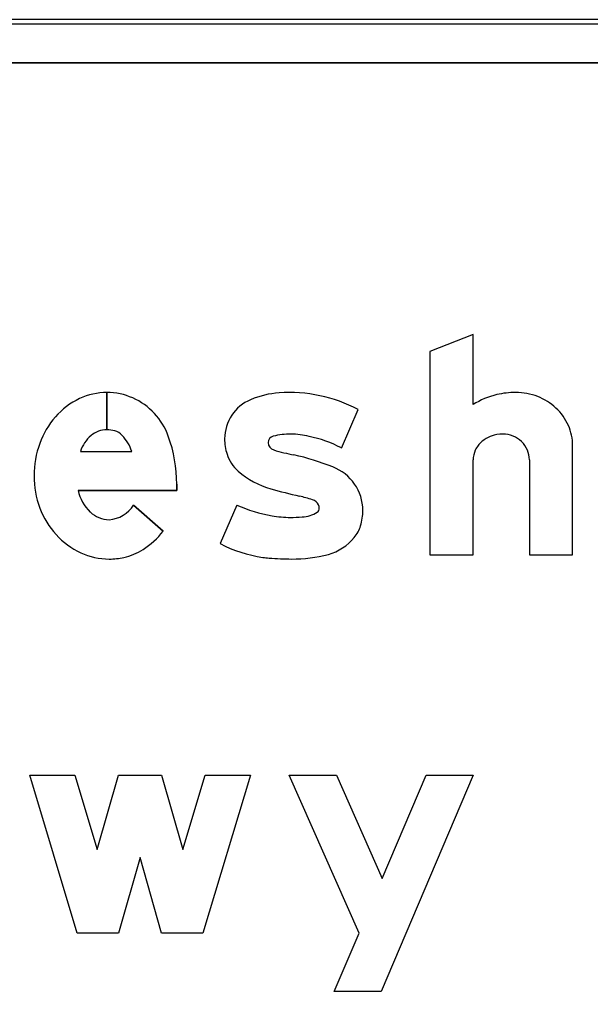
# Model space of a CAD drawing. Extents: x 1806251 to 1809821, y 414895 to 422886.
# Drawn here: x 1809678.1772 to 1809678.4412, y 415042.5316 to 415042.9811 of the extents above; entities that cross this region are included whole.
import ezdxf

# ---------------------------------------------------------------- set-up
doc = ezdxf.new("R2010")
doc.units = 0
for name, color, linetype in [('GSBWFILL', 7, 'Continuous'), ('GSCOLORFILL', 7, 'Continuous'), ('GSOUTLINE', 7, 'Continuous')]:
    doc.layers.add(name, color=color, linetype=linetype)

msp = doc.modelspace()

# ---------------------------------------------------------------- linework, layer by layer
at = {"layer": 'GSBWFILL'}
for p, q in [((1809678.67509, 415042.98107), (1809676.51509, 415042.98107)), ((1809676.51509, 415042.96107), (1809678.67509, 415042.96107)), ((1809678.21765, 415042.80857), (1809678.21765, 415042.79132)), ((1809678.21765, 415042.79132), (1809678.21765, 415042.80857)), ((1809678.32606, 415042.78291), (1809678.33383, 415042.80073)), ((1809678.20545, 415042.7813), (1809678.22914, 415042.7813)), ((1809678.22994, 415042.75653), (1809678.24363, 415042.74441)), ((1809678.27771, 415042.75653), (1809678.26995, 415042.7387)), ((1809678.26995, 415042.7387), (1809678.26995, 415042.7387))]:
    msp.add_line(p, q, dxfattribs=at)
for points in [[(1809678.38695, 415042.80296), (1809678.38695, 415042.83532), (1809678.36695, 415042.8276), (1809678.36695, 415042.73357), (1809678.38695, 415042.73357), (1809678.38695, 415042.77743)], [(1809678.41295, 415042.77743), (1809678.41295, 415042.73357), (1809678.43295, 415042.73357), (1809678.43295, 415042.78401)], [(1809678.24995, 415042.76615), (1809678.24995, 415042.7633), (1809678.20431, 415042.7633)]]:
    msp.add_lwpolyline(points, dxfattribs=at)
for points in [[(1809678.28395, 415042.63157), (1809678.26195, 415042.55857), (1809678.24295, 415042.55857), (1809678.23295, 415042.59357), (1809678.22295, 415042.55857), (1809678.20395, 415042.55857), (1809678.18195, 415042.63157), (1809678.20284, 415042.63157), (1809678.21319, 415042.59722), (1809678.223, 415042.63157), (1809678.24289, 415042.63157), (1809678.2527, 415042.59722), (1809678.26306, 415042.63157)], [(1809678.32381, 415042.63157), (1809678.34491, 415042.5838), (1809678.36521, 415042.63157), (1809678.38695, 415042.63157), (1809678.34445, 415042.53157), (1809678.32272, 415042.53157), (1809678.33419, 415042.55857), (1809678.30195, 415042.63157)]]:
    msp.add_lwpolyline(points, close=True, dxfattribs=at)
for centre, major_axis, start_param, end_param in [((1809678.21765, 415042.77895), (0, 0.02962), 0, 0.44196), ((1809678.21765, 415042.77895), (0, 0.02962), 5.868518, 6.283016), ((1809678.302, 415042.74002), (0, 0.06855), 5.800291, 6.352301), ((1809678.40663, 415042.76857), (0, 0.04), 0, 0.219986), ((1809678.40663, 415042.78042), (0, 0.02816), 5.914285, 6.283185), ((1809678.21968, 415042.77465), (0, 0.03438), 0.44196, 0.851746), ((1809678.2169, 415042.77778), (0, 0.031), 5.061282, 5.861635), ((1809678.29166, 415042.78719), (0, 0.0196), 0.398006, 1.570796), ((1809678.30024, 415042.76679), (0, 0.04172), 0.071378, 0.398007), ((1809678.40629, 415042.77259), (0, 0.03601), 0.235088, 0.567132), ((1809678.40731, 415042.78217), (0, 0.02628), 5.532258, 5.914285), ((1809678.40836, 415042.78329), (0, 0.02474), 5.130076, 5.532258), ((1809678.22286, 415042.77188), (0, 0.03859), 0.851746, 1.222943), ((1809678.21765, 415042.77973), (0, 0.01159), 0, 0.684319), ((1809678.21765, 415042.77788), (0, 0.01344), 6.008019, 6.282813), ((1809678.21926, 415042.7836), (0, 0.0075), 5.468651, 6.008019), ((1809678.40998, 415042.78401), (0, 0.02296), 4.712389, 5.130076), ((1809678.22048, 415042.77673), (0, 0.01571), 0.703138, 1.275447), ((1809678.21032, 415042.77516), (0, 0.01979), 5.027692, 5.468651), ((1809678.18495, 415042.76615), (0, 0.065), 4.712389, 5.061282), ((1809678.29547, 415042.78719), (0, 0.02341), 1.570796, 1.879779), ((1809678.29518, 415042.78541), (0, 0.003), 0.21891, 1.570796), ((1809678.30277, 415042.75463), (0, 0.0347), 0, 0.239757), ((1809678.30277, 415042.75647), (0, 0.03285), 6.027142, 6.283185), ((1809678.30046, 415042.73484), (0, 0.05447), 5.793797, 6.086746), ((1809678.4, 415042.77548), (0, 0.01376), 0.345704, 0.715718), ((1809678.40067, 415042.77362), (0, 0.01574), 0, 0.345704), ((1809678.40067, 415042.77673), (0, 0.01263), 5.900624, 6.283185), ((1809678.4008, 415042.77707), (0, 0.01226), 5.51227, 5.900624), ((1809678.22783, 415042.77007), (0, 0.04388), 1.222943, 1.570796), ((1809678.29568, 415042.78541), (0, 0.0035), 1.570796, 2.88808), ((1809678.3172, 415042.85329), (0, 0.07471), 2.83708, 2.965597), ((1809678.39736, 415042.77743), (0, 0.01042), 1.126231, 1.570796), ((1809678.39896, 415042.77667), (0, 0.01219), 0.715718, 1.126231), ((1809678.40102, 415042.77729), (0, 0.01196), 5.115435, 5.51227), ((1809678.40135, 415042.77743), (0, 0.0116), 4.712389, 5.115435), ((1809678.28984, 415042.78539), (0, 0.0175), 1.879779, 2.42566), ((1809678.27797, 415042.66432), (0, 0.11834), 5.901211, 6.060377), ((1809678.31445, 415042.75403), (0, 0.0215), 4.712389, 5.919951), ((1809678.22652, 415042.77007), (0, 0.04257), 1.570796, 1.928626), ((1809678.30392, 415042.80157), (0, 0.03895), 2.42566, 2.869403), ((1809678.36029, 415042.99522), (0, 0.24063), 2.860128, 2.916667), ((1809678.22352, 415042.76754), (0, 0.01968), 1.788032, 2.378697), ((1809678.28158, 415042.65558), (0, 0.10801), 5.990951, 6.04928), ((1809678.2227, 415042.76865), (0, 0.0385), 1.928626, 2.305123), ((1809678.21773, 415042.76407), (0, 0.01435), 3.209537, 4.158837), ((1809678.30283, 415042.8103), (0, 0.05935), 2.70455, 2.991718), ((1809678.31101, 415042.75421), (0, 0.00509), 5.20773, 5.944931), ((1809678.31352, 415042.7551), (0, 0.00231), 3.769232, 4.712389), ((1809678.3122, 415042.7551), (0, 0.00363), 4.712389, 5.146352), ((1809678.21888, 415042.76277), (0, 0.01301), 2.383204, 3.128268), ((1809678.30242, 415042.79631), (0, 0.04549), 2.95481, 3.141593), ((1809678.30242, 415042.80792), (0, 0.0571), 3.141593, 3.238422), ((1809678.30756, 415042.76463), (0, 0.01355), 3.169414, 3.711965), ((1809678.31085, 415042.75403), (0, 0.0251), 4.42655, 4.712389), ((1809678.32054, 415042.75119), (0, 0.015), 4.009587, 4.42655), ((1809678.22027, 415042.76645), (0, 0.03522), 2.305123, 2.711411), ((1809678.21431, 415042.76737), (0, 0.03724), 3.710413, 4.047817), ((1809678.31358, 415042.75674), (0, 0.0239), 3.41426, 4.020407), ((1809678.29847, 415042.79349), (0, 0.06177), 2.661561, 2.999689), ((1809678.2187, 415042.76304), (0, 0.03147), 2.711411, 3.141593), ((1809678.2187, 415042.76304), (0, 0.03147), 3.141593, 3.35931), ((1809678.21956, 415042.75917), (0, 0.0275), 3.35931, 3.710413), ((1809678.29681, 415042.78184), (0, 0.05), 2.999689, 3.056979), ((1809678.30306, 415042.79956), (0, 0.06799), 3.141593, 3.39368), ((1809678.30306, 415042.8544), (0, 0.12282), 3.056204, 3.141593)]:
    msp.add_ellipse(centre, major_axis=major_axis, ratio=0.999998, start_param=start_param, end_param=end_param, dxfattribs=at)
at = {"layer": 'GSCOLORFILL'}
for p, q in [((1809678.67509, 415042.98107), (1809676.51509, 415042.98107)), ((1809678.67509, 415042.98107), (1809676.51509, 415042.98107)), ((1809678.67509, 415042.98107), (1809676.51509, 415042.98107)), ((1809676.51509, 415042.97907), (1809678.67509, 415042.97907)), ((1809676.51509, 415042.96107), (1809678.67509, 415042.96107)), ((1809678.21765, 415042.80857), (1809678.21765, 415042.79132)), ((1809678.21765, 415042.79132), (1809678.21765, 415042.80857)), ((1809678.32606, 415042.78291), (1809678.33383, 415042.80073)), ((1809678.20545, 415042.7813), (1809678.22914, 415042.7813)), ((1809678.22994, 415042.75653), (1809678.24363, 415042.74441)), ((1809678.27771, 415042.75653), (1809678.26995, 415042.7387)), ((1809678.26995, 415042.7387), (1809678.26995, 415042.7387))]:
    msp.add_line(p, q, dxfattribs=at)
for points in [[(1809678.38695, 415042.80296), (1809678.38695, 415042.83532), (1809678.36695, 415042.8276), (1809678.36695, 415042.73357), (1809678.38695, 415042.73357), (1809678.38695, 415042.77743)], [(1809678.41295, 415042.77743), (1809678.41295, 415042.73357), (1809678.43295, 415042.73357), (1809678.43295, 415042.78401)], [(1809678.24995, 415042.76615), (1809678.24995, 415042.7633), (1809678.20431, 415042.7633)]]:
    msp.add_lwpolyline(points, dxfattribs=at)
for points in [[(1809678.28395, 415042.63157), (1809678.26195, 415042.55857), (1809678.24295, 415042.55857), (1809678.23295, 415042.59357), (1809678.22295, 415042.55857), (1809678.20395, 415042.55857), (1809678.18195, 415042.63157), (1809678.20284, 415042.63157), (1809678.21319, 415042.59722), (1809678.223, 415042.63157), (1809678.24289, 415042.63157), (1809678.2527, 415042.59722), (1809678.26306, 415042.63157)], [(1809678.32381, 415042.63157), (1809678.34491, 415042.5838), (1809678.36521, 415042.63157), (1809678.38695, 415042.63157), (1809678.34445, 415042.53157), (1809678.32272, 415042.53157), (1809678.33419, 415042.55857), (1809678.30195, 415042.63157)]]:
    msp.add_lwpolyline(points, close=True, dxfattribs=at)
for centre, major_axis, start_param, end_param in [((1809678.21765, 415042.77895), (0, 0.02962), 0, 0.44196), ((1809678.21765, 415042.77895), (0, 0.02962), 5.868518, 6.283016), ((1809678.302, 415042.74002), (0, 0.06855), 5.800291, 6.352301), ((1809678.40663, 415042.76857), (0, 0.04), 0, 0.219986), ((1809678.40663, 415042.78042), (0, 0.02816), 5.914285, 6.283185), ((1809678.21968, 415042.77465), (0, 0.03438), 0.44196, 0.851746), ((1809678.2169, 415042.77778), (0, 0.031), 5.061282, 5.861635), ((1809678.29166, 415042.78719), (0, 0.0196), 0.398006, 1.570796), ((1809678.30024, 415042.76679), (0, 0.04172), 0.071378, 0.398007), ((1809678.40629, 415042.77259), (0, 0.03601), 0.235088, 0.567132), ((1809678.40731, 415042.78217), (0, 0.02628), 5.532258, 5.914285), ((1809678.40836, 415042.78329), (0, 0.02474), 5.130076, 5.532258), ((1809678.22286, 415042.77188), (0, 0.03859), 0.851746, 1.222943), ((1809678.21765, 415042.77973), (0, 0.01159), 0, 0.684319), ((1809678.21765, 415042.77788), (0, 0.01344), 6.008019, 6.282813), ((1809678.21926, 415042.7836), (0, 0.0075), 5.468651, 6.008019), ((1809678.40998, 415042.78401), (0, 0.02296), 4.712389, 5.130076), ((1809678.22048, 415042.77673), (0, 0.01571), 0.703138, 1.275447), ((1809678.21032, 415042.77516), (0, 0.01979), 5.027692, 5.468651), ((1809678.18495, 415042.76615), (0, 0.065), 4.712389, 5.061282), ((1809678.29547, 415042.78719), (0, 0.02341), 1.570796, 1.879779), ((1809678.29518, 415042.78541), (0, 0.003), 0.21891, 1.570796), ((1809678.30277, 415042.75463), (0, 0.0347), 0, 0.239757), ((1809678.30277, 415042.75647), (0, 0.03285), 6.027142, 6.283185), ((1809678.30046, 415042.73484), (0, 0.05447), 5.793797, 6.086746), ((1809678.4, 415042.77548), (0, 0.01376), 0.345704, 0.715718), ((1809678.40067, 415042.77362), (0, 0.01574), 0, 0.345704), ((1809678.40067, 415042.77673), (0, 0.01263), 5.900624, 6.283185), ((1809678.4008, 415042.77707), (0, 0.01226), 5.51227, 5.900624), ((1809678.22783, 415042.77007), (0, 0.04388), 1.222943, 1.570796), ((1809678.29568, 415042.78541), (0, 0.0035), 1.570796, 2.88808), ((1809678.3172, 415042.85329), (0, 0.07471), 2.83708, 2.965597), ((1809678.39736, 415042.77743), (0, 0.01042), 1.126231, 1.570796), ((1809678.39896, 415042.77667), (0, 0.01219), 0.715718, 1.126231), ((1809678.40102, 415042.77729), (0, 0.01196), 5.115435, 5.51227), ((1809678.40135, 415042.77743), (0, 0.0116), 4.712389, 5.115435), ((1809678.28984, 415042.78539), (0, 0.0175), 1.879779, 2.42566), ((1809678.27797, 415042.66432), (0, 0.11834), 5.901211, 6.060377), ((1809678.31445, 415042.75403), (0, 0.0215), 4.712389, 5.919951), ((1809678.22652, 415042.77007), (0, 0.04257), 1.570796, 1.928626), ((1809678.30392, 415042.80157), (0, 0.03895), 2.42566, 2.869403), ((1809678.36029, 415042.99522), (0, 0.24063), 2.860128, 2.916667), ((1809678.22352, 415042.76754), (0, 0.01968), 1.788032, 2.378697), ((1809678.28158, 415042.65558), (0, 0.10801), 5.990951, 6.04928), ((1809678.2227, 415042.76865), (0, 0.0385), 1.928626, 2.305123), ((1809678.21773, 415042.76407), (0, 0.01435), 3.209537, 4.158837), ((1809678.30283, 415042.8103), (0, 0.05935), 2.70455, 2.991718), ((1809678.31101, 415042.75421), (0, 0.00509), 5.20773, 5.944931), ((1809678.31352, 415042.7551), (0, 0.00231), 3.769232, 4.712389), ((1809678.3122, 415042.7551), (0, 0.00363), 4.712389, 5.146352), ((1809678.21888, 415042.76277), (0, 0.01301), 2.383204, 3.128268), ((1809678.30242, 415042.79631), (0, 0.04549), 2.95481, 3.141593), ((1809678.30242, 415042.80792), (0, 0.0571), 3.141593, 3.238422), ((1809678.30756, 415042.76463), (0, 0.01355), 3.169414, 3.711965), ((1809678.31085, 415042.75403), (0, 0.0251), 4.42655, 4.712389), ((1809678.32054, 415042.75119), (0, 0.015), 4.009587, 4.42655), ((1809678.22027, 415042.76645), (0, 0.03522), 2.305123, 2.711411), ((1809678.21431, 415042.76737), (0, 0.03724), 3.710413, 4.047817), ((1809678.31358, 415042.75674), (0, 0.0239), 3.41426, 4.020407), ((1809678.29847, 415042.79349), (0, 0.06177), 2.661561, 2.999689), ((1809678.2187, 415042.76304), (0, 0.03147), 2.711411, 3.141593), ((1809678.2187, 415042.76304), (0, 0.03147), 3.141593, 3.35931), ((1809678.21956, 415042.75917), (0, 0.0275), 3.35931, 3.710413), ((1809678.29681, 415042.78184), (0, 0.05), 2.999689, 3.056979), ((1809678.30306, 415042.79956), (0, 0.06799), 3.141593, 3.39368), ((1809678.30306, 415042.8544), (0, 0.12282), 3.056204, 3.141593)]:
    msp.add_ellipse(centre, major_axis=major_axis, ratio=0.999998, start_param=start_param, end_param=end_param, dxfattribs=at)
at = {"layer": 'GSOUTLINE'}
for p, q in [((1809678.67509, 415042.98107), (1809676.51509, 415042.98107)), ((1809678.67509, 415042.96107), (1809676.51509, 415042.96107)), ((1809678.32606, 415042.78291), (1809678.33383, 415042.80073)), ((1809678.20545, 415042.7813), (1809678.22914, 415042.7813)), ((1809678.24363, 415042.74441), (1809678.22994, 415042.75653)), ((1809678.27771, 415042.75653), (1809678.26995, 415042.7387)), ((1809678.26995, 415042.7387), (1809678.26995, 415042.7387))]:
    msp.add_line(p, q, dxfattribs=at)
for points in [[(1809678.38695, 415042.80296), (1809678.38695, 415042.83532), (1809678.36695, 415042.8276), (1809678.36695, 415042.73357), (1809678.38695, 415042.73357), (1809678.38695, 415042.77743)], [(1809678.41295, 415042.77743), (1809678.41295, 415042.73357), (1809678.43295, 415042.73357), (1809678.43295, 415042.78401)], [(1809678.20431, 415042.7633), (1809678.24995, 415042.7633), (1809678.24995, 415042.76615)]]:
    msp.add_lwpolyline(points, dxfattribs=at)
for points in [[(1809678.28395, 415042.63157), (1809678.26195, 415042.55857), (1809678.24295, 415042.55857), (1809678.23295, 415042.59357), (1809678.22295, 415042.55857), (1809678.20395, 415042.55857), (1809678.18195, 415042.63157), (1809678.20284, 415042.63157), (1809678.21319, 415042.59722), (1809678.223, 415042.63157), (1809678.24289, 415042.63157), (1809678.2527, 415042.59722), (1809678.26306, 415042.63157)], [(1809678.32381, 415042.63157), (1809678.34491, 415042.5838), (1809678.36521, 415042.63157), (1809678.38695, 415042.63157), (1809678.34445, 415042.53157), (1809678.32272, 415042.53157), (1809678.33419, 415042.55857), (1809678.30195, 415042.63157)]]:
    msp.add_lwpolyline(points, close=True, dxfattribs=at)
for centre, major_axis, start_param, end_param in [((1809678.21765, 415042.77895), (0, 0.02962), 0, 0.44196), ((1809678.21765, 415042.77895), (0, 0.02962), 5.868518, 6.283185), ((1809678.302, 415042.74002), (0, 0.06855), 5.800291, 6.352301), ((1809678.40663, 415042.76857), (0, 0.04), 0, 0.219986), ((1809678.40663, 415042.78042), (0, 0.02816), 5.914285, 6.283185), ((1809678.21968, 415042.77465), (0, 0.03438), 0.44196, 0.851746), ((1809678.2169, 415042.77778), (0, 0.031), 5.061282, 5.861635), ((1809678.29166, 415042.78719), (0, 0.0196), 0.398006, 1.570796), ((1809678.30024, 415042.76679), (0, 0.04172), 0.071378, 0.398007), ((1809678.40629, 415042.77259), (0, 0.03601), 0.235088, 0.567132), ((1809678.40731, 415042.78217), (0, 0.02628), 5.532258, 5.914285), ((1809678.40836, 415042.78329), (0, 0.02474), 5.130076, 5.532258), ((1809678.22286, 415042.77188), (0, 0.03859), 0.851746, 1.222943), ((1809678.21765, 415042.77973), (0, 0.01159), 0, 0.684319), ((1809678.21765, 415042.77788), (0, 0.01344), 6.008019, 6.283185), ((1809678.21926, 415042.7836), (0, 0.0075), 5.468651, 6.008019), ((1809678.40998, 415042.78401), (0, 0.02296), 4.712389, 5.130076), ((1809678.22048, 415042.77673), (0, 0.01571), 0.703138, 1.275447), ((1809678.21032, 415042.77516), (0, 0.01979), 5.027692, 5.468651), ((1809678.18495, 415042.76615), (0, 0.065), 4.712389, 5.061282), ((1809678.29547, 415042.78719), (0, 0.02341), 1.570796, 1.879779), ((1809678.29518, 415042.78541), (0, 0.003), 0.21891, 1.570796), ((1809678.30277, 415042.75463), (0, 0.0347), 0, 0.239757), ((1809678.30277, 415042.75647), (0, 0.03285), 6.027142, 6.283185), ((1809678.30046, 415042.73484), (0, 0.05447), 5.793797, 6.086746), ((1809678.4, 415042.77548), (0, 0.01376), 0.345704, 0.715718), ((1809678.40067, 415042.77362), (0, 0.01574), 0, 0.345704), ((1809678.40067, 415042.77673), (0, 0.01263), 5.900624, 6.283185), ((1809678.4008, 415042.77707), (0, 0.01226), 5.51227, 5.900624), ((1809678.22783, 415042.77007), (0, 0.04388), 1.222943, 1.570796), ((1809678.29568, 415042.78541), (0, 0.0035), 1.570796, 2.88808), ((1809678.3172, 415042.85329), (0, 0.07471), 2.83708, 2.965597), ((1809678.39736, 415042.77743), (0, 0.01042), 1.126231, 1.570796), ((1809678.39896, 415042.77667), (0, 0.01219), 0.715718, 1.126231), ((1809678.40102, 415042.77729), (0, 0.01196), 5.115435, 5.51227), ((1809678.40135, 415042.77743), (0, 0.0116), 4.712389, 5.115435), ((1809678.28984, 415042.78539), (0, 0.0175), 1.879779, 2.42566), ((1809678.27797, 415042.66432), (0, 0.11834), 5.901211, 6.060377), ((1809678.31445, 415042.75403), (0, 0.0215), 4.712389, 5.919951), ((1809678.22652, 415042.77007), (0, 0.04257), 1.570796, 1.928626), ((1809678.30392, 415042.80157), (0, 0.03895), 2.42566, 2.869403), ((1809678.36029, 415042.99522), (0, 0.24063), 2.860128, 2.916667), ((1809678.22352, 415042.76754), (0, 0.01968), 1.788032, 2.378697), ((1809678.28158, 415042.65558), (0, 0.10801), 5.990951, 6.04928), ((1809678.2227, 415042.76865), (0, 0.0385), 1.928626, 2.305123), ((1809678.21773, 415042.76407), (0, 0.01435), 3.209537, 4.158837), ((1809678.30283, 415042.8103), (0, 0.05935), 2.70455, 2.991718), ((1809678.31101, 415042.75421), (0, 0.00509), 5.20773, 5.944931), ((1809678.31352, 415042.7551), (0, 0.00231), 3.769232, 4.712389), ((1809678.3122, 415042.7551), (0, 0.00363), 4.712389, 5.146352), ((1809678.21888, 415042.76277), (0, 0.01301), 2.383204, 3.128268), ((1809678.30242, 415042.79631), (0, 0.04549), 2.95481, 3.141593), ((1809678.30242, 415042.80792), (0, 0.0571), 3.141593, 3.238422), ((1809678.30756, 415042.76463), (0, 0.01355), 3.169414, 3.711965), ((1809678.31085, 415042.75403), (0, 0.0251), 4.42655, 4.712389), ((1809678.32054, 415042.75119), (0, 0.015), 4.009587, 4.42655), ((1809678.22027, 415042.76645), (0, 0.03522), 2.305123, 2.711411), ((1809678.21431, 415042.76737), (0, 0.03724), 3.710413, 4.047817), ((1809678.31358, 415042.75674), (0, 0.0239), 3.41426, 4.020407), ((1809678.29847, 415042.79349), (0, 0.06177), 2.661561, 2.999689), ((1809678.2187, 415042.76304), (0, 0.03147), 2.711411, 3.141593), ((1809678.2187, 415042.76304), (0, 0.03147), 3.141593, 3.35931), ((1809678.21956, 415042.75917), (0, 0.0275), 3.35931, 3.710413), ((1809678.29681, 415042.78184), (0, 0.05), 2.999689, 3.056979), ((1809678.30306, 415042.79956), (0, 0.06799), 3.141593, 3.39368), ((1809678.30306, 415042.8544), (0, 0.12282), 3.056204, 3.141593)]:
    msp.add_ellipse(centre, major_axis=major_axis, ratio=0.999998, start_param=start_param, end_param=end_param, dxfattribs=at)

doc.saveas('drawing.dxf')
